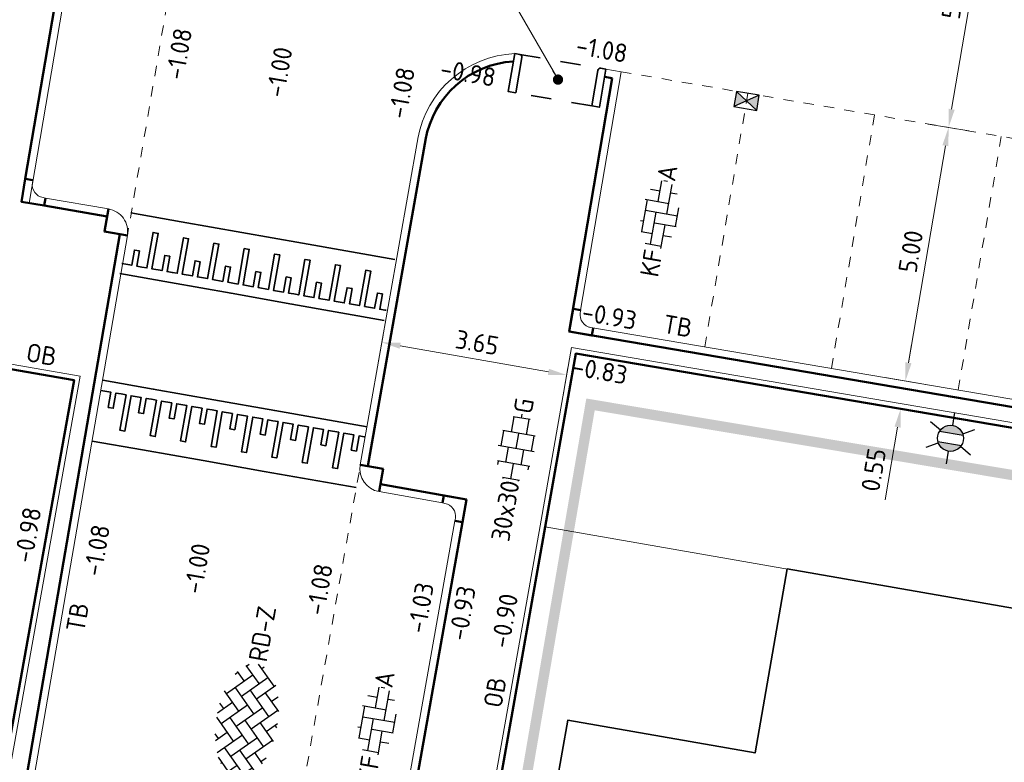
# Model space of a CAD drawing. Header units: metres. Extents: x 2514 to 227642, y 1683 to 852646.
# Tile 312 of 462: x 114020 to 114040, y 426223 to 426238. Entities that reach past the tile are written whole.
import ezdxf
from ezdxf.enums import TextEntityAlignment as Align
from ezdxf.lldxf.tags import DXFTag

# ---------------------------------------------------------------- set-up
doc = ezdxf.new("R2010")
doc.units = ezdxf.units.M
for name, pattern in [('VW-1-1_STREEP', [2, 1, -1]), ('XX-CENTER', [8, 5, -1, 1, -1]), ('ZZ-HIDDEN-SO', [4, 2, -2])]:
    doc.linetypes.add(name, pattern=pattern)
doc.layers.get('Defpoints').update_dxf_attribs({"color": 244, "lineweight": 35})
for name, color, linetype, lineweight in [('B-WE-KG-GRENS_PERCEEL-GV', 252, 'KG-PERCEEL', 18), ('B-WE-OG-BEBOUWING-GV', 4, 'Continuous', 35), ('N-WE-IE-MEUBILAIR_WEGMEUBILAIR_LICHTMAST-S', 7, 'Continuous', 25), ('N-WE-KG-WERKGRENS-G', 7, 'XX-CENTER', 35), ('N-WE-RI-HWA_KOLK-S', 150, 'Continuous', 25), ('N-WE-VH-DREMPEL_BESTRAAT-G', 1, 'Continuous', 35), ('N-WE-VH-KANTOPSLUITING-T18', 1, 'Continuous', 18), ('N-WE-VH-KANTOPSLUITING_ACHTERKANTBAND-G', 1, 'Continuous', 50), ('N-WE-VH-KANTOPSLUITING_INRITBAND-G', 2, 'Continuous', 35), ('N-WE-VH-KANTOPSLUITING_OPSLUITBAND_100X200-G', 1, 'Continuous', 18), ('N-WE-VH-KANTOPSLUITING_TROTTOIRBAND_130 150-G', 2, 'Continuous', 13), ('N-WE-VH-M', 7, 'Continuous', 18), ('N-WE-VH-MATERIAALGRENS-G', 7, 'ZZ-HIDDEN-SO', 35), ('N-WE-VH-NAP-T18', 1, 'Continuous', 18), ('N-WE-VH-VERHARDING_BETONSTRAATSTEEN-S', 1, 'Continuous', 25), ('N-WE-VH-VERHARDING_STRAATBAKSTEEN-S', 1, 'Continuous', 5), ('N-WE-VH-VERHARDING_TEGEL-S', 1, 'Continuous', 25), ('N-WE-VW-MARKERING_LANGS_STREEP_11_010-G', 7, 'VW-1-1_STREEP', 13)]:
    doc.layers.add(name, color=color, linetype=linetype, lineweight=lineweight)
doc.styles.add('ISO', font='NLCS-ISO.ttf')
doc.styles.add('NLCS-ISO', font='NLCS-ISO.ttf', dxfattribs={"height": 1.8})
doc.styles.add('NLCS-ISO-M200-T18', font='NLCS-ISO.ttf', dxfattribs={"height": 0.36})
doc.styles.get("Standard").update_dxf_attribs({"font": 'romans'})
tags = doc.linetypes.add('KG-PERCEEL', pattern='A,5.5,-2,["P",Standard,S=1.8,R=0,X=-0.5,Y=-0.9],-2,5.5,-2,[5,NLCS.SHX,S=0.75,R=0,X=0,Y=0],-2', length=19).pattern_tags.tags
tags[6] = DXFTag(74, 10)
doc.dimstyles.new('NLCS-M200-T18-PIJL_L2_H1', dxfattribs={"dimscale": 0.2, "dimtxt": 2.5, "dimasz": 1.8, "dimexe": 2, "dimexo": 2, "dimgap": 0.7, "dimtad": 1, "dimzin": 0, "dimdsep": 46, "dimtxsty": 'NLCS-ISO-M200-T18', "dimcen": 0, "dimdle": 2, "dimclrd": 256, "dimclre": 256, "dimclrt": 1, "dimadec": 1, "dimazin": 0, "dimtfac": 1, "dimtdec": 3, "dimtofl": 0, "dimtmove": 0, "dimatfit": 3, "dimfxl": 2, "dimfxlon": 1, "dimtfillclr": 256, "dimtolj": 1, "dimtzin": 0, "dimlwd": -1, "dimlwe": -1, "dimarcsym": 0})
doc.dimstyles.new('NLCS-M200-T18-PIJL_L2_H2', dxfattribs={"dimscale": 0.2, "dimtxt": 2.5, "dimasz": 1.8, "dimexe": 2, "dimexo": 2, "dimgap": 0.7, "dimtad": 1, "dimzin": 0, "dimdsep": 46, "dimtxsty": 'NLCS-ISO-M200-T18', "dimcen": 0, "dimdle": 2, "dimclrd": 256, "dimclre": 256, "dimclrt": 1, "dimazin": 0, "dimtfac": 1, "dimtdec": 3, "dimtofl": 0, "dimtmove": 0, "dimatfit": 3, "dimfxl": 2, "dimfxlon": 1, "dimtfillclr": 256, "dimtolj": 1, "dimtzin": 0, "dimlwd": -1, "dimlwe": -1, "dimarcsym": 0})

# ---------------------------------------------------------------- blocks, each defined once
blk = doc.blocks.new('SVH-BSS_KEIFORMAAT_KEPER-SO')
at = {"ltscale": 0.1}
for p, q in [((-3.597, 2.112), (-1.485, 0)), ((-2.477, 2.477), (-1.485, 1.485)), ((-2.227, 0.742), (-0.213, 2.757)), ((-2.227, 2.227), (-1.846, 2.609)), ((-0.742, 2.227), (1.485, 0)), ((0.216, 2.754), (1.485, 1.485)), ((0.742, 2.227), (1.197, 2.682)), ((0.742, 0.742), (2.446, 2.446)), ((2.227, 2.227), (4.455, 0)), ((-5.197, 0.742), (-4.026, 1.914)), ((-5.197, -0.742), (-2.97, 1.485)), ((-4.565, 1.595), (-4.455, 1.485)), ((-2.227, -0.742), (0, 1.485)), ((0.742, -0.742), (2.97, 1.485)), ((3.712, 0.742), (4.502, 1.532)), ((4.221, 1.719), (4.455, 1.485)), ((-5.336, 0.881), (-4.455, 0)), ((-4.812, -1.842), (-2.97, 0)), ((-3.712, 0.742), (-1.485, -1.485)), ((-2.227, -2.227), (0, 0)), ((-0.742, 0.742), (1.485, -1.485)), ((0.742, -2.227), (2.97, 0)), ((2.227, 0.742), (4.455, -1.485)), ((3.712, -0.742), (5.247, 0.792)), ((5.197, 0.742), (5.392, 0.548)), ((-5.735, -0.205), (-4.455, -1.485)), ((-3.712, -0.742), (-1.485, -2.97)), ((-0.742, -0.742), (1.485, -2.97)), ((2.227, -0.742), (3.844, -2.359)), ((3.712, -2.227), (5.574, -0.365)), ((5.197, -0.742), (5.405, -0.951)), ((-3.894, -2.409), (-2.97, -1.485)), ((-1.594, -3.079), (0, -1.485)), ((1.365, -3.09), (2.97, -1.485)), ((-3.712, -2.227), (-3.271, -2.669)), ((-0.742, -2.227), (0.214, -3.184)), ((2.227, -2.227), (2.781, -2.781)), ((-0.217, -3.187), (0, -2.97))]:
    blk.add_line(p, q, dxfattribs=at)
at = {"style": 'NLCS-ISO'}
blk.add_attdef('FORMAAT', text='', height=1.8, dxfattribs=at).set_placement((-5.835, -0.215), align=Align.MIDDLE_RIGHT)
blk.add_attdef('KLEUR', text='', height=1.8, dxfattribs=at).set_placement((5.825, -0.215), align=Align.MIDDLE_LEFT)
at = {"style": 'NLCS-ISO', "flags": 1}
blk.add_attdef('FUNCTIE', text='', height=1.8, dxfattribs=at).set_placement((0.116, -3.585), align=Align.MIDDLE_CENTER)
blk = doc.blocks.new('SVH-TEGEL_300X300_DUN_HALFST_KL-SO')
for p, q in [((-1.837, 1.5), (-1.5, 1.5)), ((-1.5, -1.6), (-1.5, 1.6)), ((0, -1.784), (0, 1.784)), ((0, 1.5), (1.5, 1.5)), ((1.5, -1.6), (1.5, 1.6)), ((-3.08, 0.75), (-3, 0.75)), ((-3, -0.835), (-3, 0.835)), ((-3, 0), (-1.5, 0)), ((-1.5, 0.75), (0, 0.75)), ((0, 0), (1.5, 0)), ((1.5, 0.75), (3, 0.75)), ((3, -0.835), (3, 0.835)), ((3, 0), (3.395, 0)), ((-3.08, -0.75), (-3, -0.75)), ((-1.5, -0.75), (0, -0.75)), ((1.5, -0.75), (3, -0.75)), ((-1.837, -1.5), (-1.5, -1.5)), ((0, -1.5), (1.5, -1.5))]:
    blk.add_line(p, q)
at = {"style": 'NLCS-ISO'}
blk.add_attdef('FORMAAT', text='', height=1.8, dxfattribs=at).set_placement((-3.18, 0), align=Align.MIDDLE_RIGHT)
blk.add_attdef('KLEUR', text='', height=1.8, dxfattribs=at).set_placement((3.495, 0), align=Align.MIDDLE_LEFT)
at = {"style": 'NLCS-ISO', "flags": 1}
blk.add_attdef('FUNCTIE', text='', height=1.8, dxfattribs=at).set_placement((0.116, -3.585), align=Align.MIDDLE_CENTER)
blk = doc.blocks.new('SVH-BSS_KEIFORMAAT_ELLEBOOG_KL-SO-flat-116')
at = {"layer": 'N-WE-VH-VERHARDING_BETONSTRAATSTEEN-S', "ltscale": 0.2}
for p, q in [((-0.032, 0.265), (0.039, 0.667)), ((0.082, 0.672), (0.152, 0.659)), ((0.139, 0.022), (0.24, 0.598)), ((-0.177, 0.504), (0.005, 0.472)), ((0.212, 0.436), (0.339, 0.413)), ((-0.348, -0.319), (-0.238, 0.302)), ((-0.284, 0.31), (0.175, 0.229)), ((-0.275, 0.095), (0.346, -0.014)), ((-0.177, -0.562), (-0.068, 0.058)), ((0.309, -0.221), (0.374, 0.144)), ((-0.373, -0.101), (-0.311, -0.112)), ((-0.104, -0.148), (0.316, -0.222)), ((0.021, -0.645), (0.102, -0.185)), ((-0.361, -0.317), (-0.141, -0.355)), ((-0.282, -0.544), (0.03, -0.599)), ((0.066, -0.392), (0.231, -0.421))]:
    blk.add_line(p, q, dxfattribs=at)
at = {"layer": 'N-WE-VH-VERHARDING_BETONSTRAATSTEEN-S', "style": 'NLCS-ISO'}
blk.add_attdef('KLEUR', text='', height=0.36, rotation=80.0136, dxfattribs=at).set_placement((0.118, 0.669), align=Align.MIDDLE_LEFT)
at = {"layer": 'N-WE-VH-VERHARDING_BETONSTRAATSTEEN-S', "style": 'NLCS-ISO', "flags": 1}
blk.add_attdef('FUNCTIE', text='', height=0.36, rotation=80.0136, dxfattribs=at).set_placement((0.71, -0.101), align=Align.MIDDLE_CENTER)
at = {"layer": 'N-WE-VH-VERHARDING_BETONSTRAATSTEEN-S', "style": 'NLCS-ISO'}
blk.add_attdef('FORMAAT', text='', height=0.36, rotation=80.0136, dxfattribs=at).set_placement((-0.118, -0.669), align=Align.MIDDLE_RIGHT)
blk = doc.blocks.new('SVH-BSS_KEIFORMAAT_ELLEBOOG_KL-SO-flat-118')
at = {"layer": 'N-WE-VH-VERHARDING_BETONSTRAATSTEEN-S', "ltscale": 0.2}
for p, q in [((-0.032, 0.265), (0.039, 0.667)), ((0.082, 0.672), (0.152, 0.659)), ((0.139, 0.022), (0.24, 0.598)), ((-0.177, 0.504), (0.005, 0.472)), ((0.212, 0.436), (0.339, 0.413)), ((-0.348, -0.319), (-0.238, 0.302)), ((-0.284, 0.31), (0.175, 0.229)), ((-0.275, 0.095), (0.346, -0.014)), ((-0.177, -0.562), (-0.068, 0.058)), ((0.309, -0.221), (0.374, 0.144)), ((-0.373, -0.101), (-0.311, -0.112)), ((-0.104, -0.148), (0.316, -0.222)), ((0.021, -0.645), (0.102, -0.185)), ((-0.361, -0.317), (-0.141, -0.355)), ((-0.282, -0.544), (0.03, -0.599)), ((0.066, -0.392), (0.231, -0.421))]:
    blk.add_line(p, q, dxfattribs=at)
at = {"layer": 'N-WE-VH-VERHARDING_BETONSTRAATSTEEN-S', "style": 'NLCS-ISO'}
blk.add_attdef('KLEUR', text='', height=0.36, rotation=80.0136, dxfattribs=at).set_placement((0.118, 0.669), align=Align.MIDDLE_LEFT)
at = {"layer": 'N-WE-VH-VERHARDING_BETONSTRAATSTEEN-S', "style": 'NLCS-ISO', "flags": 1}
blk.add_attdef('FUNCTIE', text='', height=0.36, rotation=80.0136, dxfattribs=at).set_placement((0.71, -0.101), align=Align.MIDDLE_CENTER)
at = {"layer": 'N-WE-VH-VERHARDING_BETONSTRAATSTEEN-S', "style": 'NLCS-ISO'}
blk.add_attdef('FORMAAT', text='', height=0.36, rotation=80.0136, dxfattribs=at).set_placement((-0.118, -0.669), align=Align.MIDDLE_RIGHT)
blk = doc.blocks.new('N-SRI-KOLK_STRAAT_450X300-SO')
h = blk.add_hatch(color=256)
h.dxf.hatch_style = 1
h.paths.add_polyline_path([(0, 0.75), (-1.125, 1.5), (-1.125, 0)])
h.paths.add_polyline_path([(1.125, 1.5), (0, 0.75), (1.125, 0)])
for p, q in [((-1.125, 0), (1.125, 1.5)), ((1.125, 0), (-1.125, 1.5))]:
    blk.add_line(p, q)
at = {"flags": 128}
blk.add_lwpolyline([(-1.125, 0), (1.125, 0), (1.125, 1.5), (-1.125, 1.5)], close=True, dxfattribs=at)
blk = doc.blocks.new('*D608')
at = {"layer": 'Defpoints', "color": 0, "ltscale": 0.2, "transparency": 16777216}
for p in [(114027.536, 426231.826), (114027.442, 426231.293), (114031.13, 426231.192)]:
    blk.add_point(p, dxfattribs=at)
at = {"layer": 'N-WE-VH-M', "ltscale": 0.2, "transparency": 16777216}
for p, q in [((114027.466, 426231.432), (114027.372, 426230.899)), ((114030.681, 426230.721), (114027.796, 426231.23)), ((114031.06, 426230.798), (114030.966, 426230.265))]:
    blk.add_line(p, q, dxfattribs=at)
for points in [[(114027.807, 426231.289), (114027.786, 426231.171), (114027.442, 426231.293)], [(114030.691, 426230.781), (114030.671, 426230.662), (114031.036, 426230.659)]]:
    blk.add_solid(points, dxfattribs=at)
at = {"layer": 'N-WE-VH-M', "ltscale": 0.2, "transparency": 16777216, "insert": (114029.294, 426231.291), "char_height": 0.36, "attachment_point": 5, "rotation": 349.9951, "style": 'NLCS-ISO-M200-T18'}
blk.add_mtext('\\A1;3.65', dxfattribs=at)
blk = doc.blocks.new('*D492')
at = {"layer": 'Defpoints', "color": 0, "transparency": 16777216}
for p in [(114040.328, 426240.227), (114038.463, 426235.472), (114039.489, 426235.298)]:
    blk.add_point(p, dxfattribs=at)
at = {"layer": 'N-WE-VH-M', "transparency": 16777216}
for p, q in [((114039.696, 426240.334), (114038.907, 426240.469)), ((114039.241, 426240.047), (114038.523, 426235.827)), ((114038.857, 426235.405), (114038.068, 426235.539))]:
    blk.add_line(p, q, dxfattribs=at)
for points in [[(114039.182, 426240.057), (114039.3, 426240.036), (114039.302, 426240.401)], [(114038.464, 426235.837), (114038.582, 426235.817), (114038.463, 426235.472)]]:
    blk.add_solid(points, dxfattribs=at)
at = {"layer": 'N-WE-VH-M', "transparency": 16777216, "insert": (114038.567, 426237.991), "char_height": 0.36, "attachment_point": 5, "rotation": 80.3412, "style": 'NLCS-ISO-M200-T18'}
blk.add_mtext('\\A1;5.00', dxfattribs=at)
blk = doc.blocks.new('*D494')
at = {"layer": 'Defpoints', "color": 0, "transparency": 16777216}
for p in [(114039.489, 426235.298), (114037.624, 426230.543), (114038.65, 426230.369)]:
    blk.add_point(p, dxfattribs=at)
at = {"layer": 'N-WE-VH-M', "transparency": 16777216}
for p, q in [((114038.857, 426235.405), (114038.068, 426235.539)), ((114038.402, 426235.117), (114037.684, 426230.898)), ((114038.018, 426230.476), (114037.229, 426230.61))]:
    blk.add_line(p, q, dxfattribs=at)
for points in [[(114038.343, 426235.127), (114038.461, 426235.107), (114038.463, 426235.472)], [(114037.625, 426230.908), (114037.743, 426230.888), (114037.624, 426230.543)]]:
    blk.add_solid(points, dxfattribs=at)
at = {"layer": 'N-WE-VH-M', "transparency": 16777216, "insert": (114037.728, 426233.061), "char_height": 0.36, "attachment_point": 5, "rotation": 80.3412, "style": 'NLCS-ISO-M200-T18'}
blk.add_mtext('\\A1;5.00', dxfattribs=at)
blk = doc.blocks.new('*D495')
at = {"layer": 'Defpoints', "color": 0, "transparency": 16777216}
for p in [(114038.65, 426230.369), (114037.531, 426230.001), (114038.558, 426229.826)]:
    blk.add_point(p, dxfattribs=at)
at = {"layer": 'N-WE-VH-M', "transparency": 16777216}
for p, q in [((114037.684, 426230.898), (114037.745, 426231.253)), ((114038.018, 426230.476), (114037.229, 426230.61)), ((114037.926, 426229.934), (114037.137, 426230.068)), ((114037.471, 426229.646), (114037.231, 426228.234))]:
    blk.add_line(p, q, dxfattribs=at)
for points in [[(114037.625, 426230.908), (114037.743, 426230.888), (114037.624, 426230.543)], [(114037.412, 426229.656), (114037.53, 426229.636), (114037.531, 426230.001)]]:
    blk.add_solid(points, dxfattribs=at)
at = {"layer": 'N-WE-VH-M', "transparency": 16777216, "insert": (114037.005, 426228.816), "char_height": 0.36, "attachment_point": 5, "rotation": 80.3412, "style": 'NLCS-ISO-M200-T18'}
blk.add_mtext('\\A1;0.55', dxfattribs=at)
blk = doc.blocks.new('hoekblok inw. 25')
at = {"layer": 'N-WE-VH-KANTOPSLUITING_ACHTERKANTBAND-G', "ltscale": 0.2, "flags": 128}
blk.add_lwpolyline([(-0.45, 0.15), (-0.45, 0), (0, 0), (0, 0.45), (-0.15, 0.45)], dxfattribs=at)
at = {"layer": 'N-WE-VH-KANTOPSLUITING_TROTTOIRBAND_130 150-G', "ltscale": 0.2, "flags": 128}
blk.add_lwpolyline([(-0.15, 0.45), (-0.15, 0.4, -0.414214), (-0.4, 0.15), (-0.45, 0.15)], format="xyb", dxfattribs=at)
blk = doc.blocks.new('N-SIE-WEG_LICHTMAST-SO')
h = blk.add_hatch(color=256)
h.paths.add_polyline_path([(1.163, 0.5, 0.658505), (-1.163, 0.5)])
h.paths.add_polyline_path([(-1.163, -0.5, 0.658505), (1.163, -0.5)])
at = {"flags": 128}
for points in [[(0, 1.266), (0, 2.531)], [(-2.192, 1.266), (-1.096, 0.633)], [(1.096, 0.633), (2.192, 1.266)], [(-1.163, 0.5), (1.163, 0.5)], [(-2.192, -1.266), (-1.096, -0.633)], [(-1.163, -0.5), (1.163, -0.5)], [(2.192, -1.266), (1.096, -0.633)], [(0, -1.266), (0, -2.531)]]:
    blk.add_lwpolyline(points, dxfattribs=at)
at = {"ltscale": 0.5}
blk.add_circle((0, 0), 1.266, dxfattribs=at)
at = {"style": 'NLCS-ISO'}
blk.add_attdef('TYPE', text='', height=1.8, dxfattribs=at).set_placement((0, 2.531), align=Align.BOTTOM_CENTER)

msp = doc.modelspace()

# ---------------------------------------------------------------- linework, layer by layer
at = {"layer": 'B-WE-KG-GRENS_PERCEEL-GV', "ltscale": 0.2}
msp.add_lwpolyline([(114023.242, 426171.147), (114028.339, 426199.64), (114025.718, 426200.11), (114030.618, 426227.71), (114058.289, 426222.882), (114059.592, 426230.361), (114062.816, 426243.434), (114062.845, 426243.553), (114038.954, 426247.683)], dxfattribs=at)
msp.add_lwpolyline([(113993.436, 426216.114), (113996.621, 426234.906), (114021.455, 426230.551), (114018.093, 426211.802)], close=True, dxfattribs=at)
at = {"layer": 'B-WE-OG-BEBOUWING-GV'}
msp.add_lwpolyline([(114045.876, 426225.048), (114035.324, 426226.889), (114034.7, 426223.313), (114031.055, 426223.949), (114030.729, 426222.081), (114034.374, 426221.445), (114034.514, 426222.254), (114045.046, 426220.417)], close=True, dxfattribs=at)
at = {"layer": 'N-WE-KG-WERKGRENS-G', "ltscale": 0.5, "const_width": 0.2, "flags": 128}
msp.add_lwpolyline([(113539.652, 426425.541), (113533.034, 426426.579), (113512.978, 426310.885), (113509.106, 426305.095), (113507.039, 426292.73), (113504.728, 426279.396), (113497.949, 426267.392), (113491.721, 426263.905), (113496.136, 426256.365), (113502.435, 426260.053, -0.182232), (113509.838, 426261.318, -0.126544), (113516.642, 426258.09), (113523.828, 426262.829), (113521.668, 426266.104), (113525.98, 426265.334), (113539.291, 426339.571), (113541.863, 426353.106), (113543.716, 426365.72), (113550.178, 426401.905), (113551.547, 426409.78), (113574.553, 426405.734), (113573.157, 426397.506), (113607.198, 426391.573), (113606.914, 426389.946), (113619.162, 426387.845), (113613.609, 426356.275), (113601.182, 426358.276), (113600.845, 426356.182), (113597.954, 426356.648), (113593.562, 426350.547), (113574.97, 426354.003), (113574.327, 426350.546), (113615.634, 426343.691), (113593.57, 426263.699, 0.356973), (113596.583, 426256.89), (113595.271, 426248.698), (113599.487, 426248.023), (113601.054, 426254.868), (113602.72, 426255.869), (113636.901, 426249.843), (113711.239, 426237.251), (113711.078, 426236.35), (113716.526, 426235.533), (113716.685, 426236.595), (113718.512, 426236.321), (113734.103, 426277.353), (113735.865, 426278.617), (113776.182, 426271.575), (113774.564, 426262.996), (113804.256, 426258), (113798.274, 426223.759), (113796.469, 426212.743), (113816.717, 426209.189), (113821.532, 426236.979), (113822.449, 426236.82), (113823.388, 426242.034), (113822.132, 426242.26), (113830.108, 426272.94), (113832.685, 426287.571), (113850.983, 426284.543), (113878.799, 426279.99), (113865.198, 426203.132), (113884.246, 426200.097), (113884.458, 426196.374), (113883.446, 426190.397), (113921.214, 426183.978), (113921.482, 426185.328), (113923.778, 426184.872), (113926.223, 426198.093), (113928.449, 426210.745), (113964.907, 426204.42), (113960.406, 426178.602), (113963.561, 426178.134), (113967.734, 426203.401), (113997.515, 426198.193), (113998.702, 426198.006), (113998.957, 426199.616), (114022.375, 426195.633), (114018.261, 426170.621), (114024.177, 426169.647), (114029.085, 426200.395), (114026.448, 426200.718), (114031.499, 426230.088), (114054.44, 426226.248), (114057.477, 426225.696), (114056.841, 426222.197), (114059.961, 426221.626), (114065.65, 426244.354), (114035.59, 426249.218), (114041.184, 426283.399), (114056.073, 426280.709), (114056.721, 426283.698), (114042.185, 426286.164), (114046.915, 426313.16), (114065.34, 426310.078), (114066.402, 426316.804), (114058.916, 426317.879), (114056.3, 426327.344), (114067.79, 426392.772), (114039.145, 426397.909), (113967.805, 426410.127), (113958.58, 426362.909), (114027.859, 426351.392), (114036.556, 426349.826), (114034.317, 426336.794), (114032.043, 426337.194), (114031.497, 426333.947), (114035.343, 426333.283), (114031.409, 426310.162), (113989.982, 426317.452), (113994.21, 426340.55), (114008.87, 426338.023), (114009.525, 426341.433), (113875.208, 426365.513)], format="xyb", dxfattribs=at)
at = {"layer": 'N-WE-VH-DREMPEL_BESTRAAT-G'}
for points in [[(114027.694, 426232.903), (114025.9, 426233.221), (114024.719, 426233.43), (114023.537, 426233.639), (114022.56, 426233.812)], [(114022.382, 426232.828), (114022.575, 426232.794), (114022.627, 426233.09), (114022.726, 426233.072), (114022.673, 426232.777), (114022.772, 426232.759), (114022.87, 426232.742), (114022.992, 426233.431), (114023.091, 426233.414), (114022.969, 426232.724), (114023.166, 426232.69), (114023.218, 426232.985), (114023.316, 426232.968), (114023.264, 426232.672), (114023.363, 426232.655), (114023.461, 426232.637), (114023.583, 426233.327), (114023.682, 426233.309), (114023.559, 426232.62), (114023.756, 426232.585), (114023.809, 426232.88), (114023.907, 426232.863), (114023.855, 426232.567), (114024.052, 426232.533), (114024.174, 426233.222), (114024.272, 426233.204), (114024.15, 426232.515), (114024.347, 426232.48), (114024.4, 426232.776), (114024.498, 426232.758), (114024.446, 426232.463), (114024.544, 426232.445), (114024.643, 426232.428), (114024.765, 426233.117), (114024.863, 426233.1), (114024.741, 426232.41), (114024.938, 426232.376), (114024.99, 426232.671), (114025.089, 426232.653), (114025.036, 426232.358), (114025.233, 426232.323), (114025.356, 426233.012), (114025.454, 426232.995), (114025.332, 426232.306), (114025.529, 426232.271), (114025.581, 426232.566), (114025.68, 426232.549), (114025.627, 426232.253), (114025.726, 426232.236), (114025.824, 426232.218), (114025.946, 426232.908), (114026.045, 426232.89), (114025.923, 426232.201), (114026.12, 426232.166), (114026.172, 426232.462), (114026.27, 426232.444), (114026.218, 426232.149), (114026.415, 426232.114), (114026.537, 426232.803), (114026.636, 426232.786), (114026.513, 426232.096), (114026.71, 426232.061), (114026.763, 426232.357), (114026.861, 426232.339), (114026.809, 426232.044), (114027.006, 426232.009), (114027.128, 426232.698), (114027.226, 426232.681), (114027.104, 426231.992), (114027.301, 426231.957), (114027.354, 426232.252), (114027.452, 426232.235), (114027.4, 426231.939), (114027.498, 426231.922), (114027.522, 426231.918)], [(114027.487, 426231.721), (114025.691, 426232.039), (114024.509, 426232.248), (114023.328, 426232.458), (114022.347, 426232.632)], [(114027.154, 426229.652), (114025.357, 426229.968), (114024.175, 426230.177), (114022.994, 426230.385), (114022.012, 426230.557)], [(114021.978, 426230.36), (114022.171, 426230.326), (114022.119, 426230.031), (114022.218, 426230.014), (114022.27, 426230.309), (114022.368, 426230.292), (114022.467, 426230.274), (114022.345, 426229.585), (114022.444, 426229.568), (114022.565, 426230.257), (114022.762, 426230.222), (114022.71, 426229.927), (114022.808, 426229.91), (114022.86, 426230.205), (114022.959, 426230.188), (114023.057, 426230.17), (114022.936, 426229.481), (114023.035, 426229.464), (114023.156, 426230.153), (114023.353, 426230.118), (114023.301, 426229.823), (114023.399, 426229.805), (114023.451, 426230.101), (114023.648, 426230.066), (114023.527, 426229.377), (114023.625, 426229.36), (114023.747, 426230.049), (114023.944, 426230.014), (114023.892, 426229.719), (114023.99, 426229.701), (114024.042, 426229.997), (114024.141, 426229.98), (114024.239, 426229.962), (114024.118, 426229.273), (114024.216, 426229.255), (114024.338, 426229.945), (114024.535, 426229.91), (114024.483, 426229.615), (114024.581, 426229.597), (114024.633, 426229.893), (114024.83, 426229.858), (114024.709, 426229.169), (114024.807, 426229.151), (114024.929, 426229.841), (114025.126, 426229.806), (114025.074, 426229.511), (114025.172, 426229.493), (114025.224, 426229.789), (114025.323, 426229.771), (114025.421, 426229.754), (114025.3, 426229.065), (114025.398, 426229.047), (114025.52, 426229.737), (114025.717, 426229.702), (114025.664, 426229.407), (114025.763, 426229.389), (114025.815, 426229.685), (114026.012, 426229.65), (114025.891, 426228.961), (114025.989, 426228.943), (114026.11, 426229.633), (114026.307, 426229.598), (114026.255, 426229.303), (114026.354, 426229.285), (114026.406, 426229.581), (114026.603, 426229.546), (114026.481, 426228.857), (114026.58, 426228.839), (114026.701, 426229.529), (114026.898, 426229.494), (114026.846, 426229.199), (114026.945, 426229.181), (114026.997, 426229.477), (114027.095, 426229.459), (114027.119, 426229.455)], [(114026.943, 426228.471), (114025.149, 426228.787), (114023.967, 426228.995), (114022.786, 426229.203), (114021.809, 426229.375)]]:
    msp.add_lwpolyline(points, dxfattribs=at)
at = {"layer": 'N-WE-VH-KANTOPSLUITING_ACHTERKANTBAND-G', "ltscale": 0.2}
for p, q in [((114020.506, 426234.472), (114024.433, 426257.542)), ((114031.922, 426236.433), (114031.083, 426231.504)), ((114031.774, 426236.458), (114031.922, 426236.433)), ((114027.169, 426228.888), (114028.295, 426235.262)), ((114031.083, 426231.504), (114054.053, 426227.595)), ((114025.718, 426200.11), (114030.618, 426227.71))]:
    msp.add_line(p, q, dxfattribs=at)
at = {"layer": 'N-WE-VH-KANTOPSLUITING_ACHTERKANTBAND-G', "ltscale": 0.2, "flags": 128}
for points in [[(113993.436, 426216.114), (113996.616, 426234.875), (114021.456, 426230.557), (114018.093, 426211.802)], [(114020.874, 426233.953), (114022.097, 426233.742)], [(114017.696, 426206.406), (114022.342, 426233.396)]]:
    msp.add_lwpolyline(points, dxfattribs=at)
at = {"layer": 'N-WE-VH-KANTOPSLUITING_ACHTERKANTBAND-G', "ltscale": 0.2}
for points in [[(114022.491, 426233.37), (114022.045, 426233.448), (114022.123, 426233.89)], [(114030.618, 426227.71), (114031.211, 426231.077), (114053.986, 426227.201)], [(114027.17, 426228.887), (114027.32, 426229.737)], [(114027.022, 426228.912), (114027.022, 426228.913), (114027.464, 426228.836), (114027.387, 426228.392)], [(114027.412, 426228.54), (114029.087, 426228.242)], [(114024.266, 426201.086), (114029.009, 426227.799)]]:
    msp.add_lwpolyline(points, dxfattribs=at)
msp.add_arc((114030.112, 426234.91), 1.85, 93.4817, 169.9821, dxfattribs=at)
at = {"layer": 'N-WE-VH-KANTOPSLUITING_INRITBAND-G', "ltscale": 0.2, "flags": 128}
for points in [[(114030.047, 426236.144), (114030.164, 426236.834, 0.414214), (114030.124, 426236.892), (114030.025, 426236.908), (114029.899, 426236.169)], [(114031.525, 426235.892), (114031.643, 426236.582, -0.414214), (114031.701, 426236.623), (114031.8, 426236.606), (114031.673, 426235.867)]]:
    msp.add_lwpolyline(points, format="xyb", close=True, dxfattribs=at)
at = {"layer": 'N-WE-VH-KANTOPSLUITING_OPSLUITBAND_100X200-G', "ltscale": 0.2}
for points in [[(114013.412, 426212.519), (114018.174, 426211.686), (114021.572, 426230.638), (113996.534, 426234.991), (113993.337, 426216.131)], [(114030.52, 426227.727), (114031.13, 426231.192), (114054.003, 426227.299)], [(114030.52, 426227.727), (114025.602, 426200.029), (114028.223, 426199.559), (114023.144, 426171.165)]]:
    msp.add_lwpolyline(points, dxfattribs=at)
at = {"layer": 'N-WE-VH-KANTOPSLUITING_TROTTOIRBAND_130 150-G', "ltscale": 0.2}
for p, q in [((114027.021, 426228.912), (114028.148, 426235.29)), ((114017.844, 426206.379), (114022.491, 426233.37)), ((114028.618, 426228.173), (114027.387, 426228.392))]:
    msp.add_line(p, q, dxfattribs=at)
at = {"layer": 'N-WE-VH-KANTOPSLUITING_TROTTOIRBAND_130 150-G', "ltscale": 0.2, "flags": 128}
for points in [[(114020.579, 426234.003), (114024.58, 426257.516)], [(114020.9, 426234.101), (114022.123, 426233.89)]]:
    msp.add_lwpolyline(points, dxfattribs=at)
at = {"layer": 'N-WE-VH-KANTOPSLUITING_TROTTOIRBAND_130 150-G', "ltscale": 0.2}
for points in [[(114032.095, 426236.556), (114031.307, 426231.922)], [(114031.8, 426236.606), (114032.095, 426236.556)], [(114031.469, 426231.591), (114053.635, 426227.818)], [(114024.107, 426201.044), (114028.861, 426227.825)]]:
    msp.add_lwpolyline(points, dxfattribs=at)
for centre, radius, start, end in [((114030.112, 426234.91), 2, 92.4781, 169.9821), ((114022.047, 426233.446), 0.45, 350.2314, 80.3412), ((114027.465, 426228.835), 0.45, 169.9821, 259.9328)]:
    msp.add_arc(centre, radius, start, end, dxfattribs=at)
at = {"layer": 'N-WE-VH-MATERIAALGRENS-G', "ltscale": 0.2, "flags": 128}
for points in [[(114030.124, 426236.892), (114031.75, 426236.615)], [(114031.525, 426235.892), (114030.047, 426236.144)]]:
    msp.add_lwpolyline(points, dxfattribs=at)
at = {"layer": 'N-WE-VW-MARKERING_LANGS_STREEP_11_010-G', "ltscale": 0.2}
for p, q in [((114054.769, 426232.697), (114032.095, 426236.556)), ((114034.56, 426236.137), (114033.721, 426231.207)), ((114037.024, 426235.717), (114036.185, 426230.788)), ((114039.489, 426235.298), (114038.65, 426230.369)), ((114022.137, 426201.394), (114027.018, 426228.885))]:
    msp.add_line(p, q, dxfattribs=at)
at = {"layer": 'N-WE-VW-MARKERING_LANGS_STREEP_11_010-G', "ltscale": 0.2, "flags": 128}
msp.add_lwpolyline([(114026.705, 426257.958), (114022.491, 426233.37)], dxfattribs=at)

# ---------------------------------------------------------------- block references
at = {"ltscale": 0.2}
for p, rotation in [((114020.431, 426234.028), 260.3412364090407), ((114031.083, 426231.504), 259.9471167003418), ((114029.087, 426228.242), 80.05984212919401)]:
    msp.add_blockref('hoekblok inw. 25', p, dxfattribs=dict(at, rotation=rotation))
at = {"layer": 'N-WE-IE-MEUBILAIR_WEGMEUBILAIR_LICHTMAST-S', "xscale": 0.2, "yscale": 0.2, "zscale": 0.2, "rotation": 350.1566500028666}
msp.add_blockref('N-SIE-WEG_LICHTMAST-SO', (114038.501, 426229.429), dxfattribs=at)
at = {"layer": 'N-WE-RI-HWA_KOLK-S', "ltscale": 0.2, "xscale": 0.2, "yscale": 0.2, "zscale": 0.2, "rotation": 170.3412364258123}
msp.add_blockref('N-SRI-KOLK_STRAAT_450X300-SO', (114034.56, 426236.137), dxfattribs=at)
at = {"layer": 'N-WE-VH-VERHARDING_BETONSTRAATSTEEN-S', "xscale": 0.1999999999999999, "yscale": 0.1999999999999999, "zscale": 0.1999999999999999, "rotation": 80.0135621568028}
msp.add_blockref('SVH-BSS_KEIFORMAAT_KEPER-SO', (114024.779, 426223.954), dxfattribs=at).add_auto_attribs({'FORMAAT': 'KF', 'KLEUR': 'RD-Z'})
at = {"layer": 'N-WE-VH-VERHARDING_STRAATBAKSTEEN-S', "ltscale": 0.2}
for name, p in [('SVH-BSS_KEIFORMAAT_ELLEBOOG_KL-SO-flat-118', (114032.846, 426233.767)), ('SVH-BSS_KEIFORMAAT_ELLEBOOG_KL-SO-flat-116', (114027.347, 426223.922))]:
    msp.add_blockref(name, p, dxfattribs=at).add_auto_attribs({'FORMAAT': 'KF', 'KLEUR': 'A'})
at = {"layer": 'N-WE-VH-VERHARDING_TEGEL-S', "xscale": 0.2, "yscale": 0.2, "zscale": 0.2, "rotation": 80.01356216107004}
msp.add_blockref('SVH-TEGEL_300X300_DUN_HALFST_KL-SO', (114030.055, 426229.23), dxfattribs=at).add_auto_attribs({'FORMAAT': '30x30', 'KLEUR': 'G'})

# ---------------------------------------------------------------- texts
at = {"layer": 'N-WE-VH-KANTOPSLUITING-T18', "style": 'NLCS-ISO-M200-T18'}
for s, rotation, p in [('TB', 350.05, (114032.889, 426231.483)), ('OB', 350.05, (114020.501, 426230.932)), ('TB', 80.1086, (114021.65, 426225.643)), ('OB', 80.1086, (114029.768, 426224.17))]:
    msp.add_text(s, height=0.36, rotation=rotation, dxfattribs=at).set_placement(p)
at = {"layer": 'N-WE-VH-NAP-T18', "style": 'ISO'}
for s, rotation, p in [('-1.08', 80.1086, (114023.583, 426236.38)), ('-1.00', 80.1086, (114025.538, 426236.037)), ('-1.08', 350.05, (114031.195, 426236.899)), ('-1.08', 80.1086, (114027.917, 426235.62)), ('-0.98', 350.05, (114028.553, 426236.447)), ('-0.93', 350.05, (114031.311, 426231.72)), ('-0.83', 350.05, (114031.125, 426230.659)), ('-0.98', 80.1086, (114020.637, 426226.986)), ('-1.08', 80.1086, (114021.985, 426226.727)), ('-1.00', 80.1086, (114023.939, 426226.385)), ('-1.08', 80.1086, (114026.319, 426225.967)), ('-1.03', 80.1086, (114028.288, 426225.618)), ('-0.93', 80.1086, (114029.089, 426225.474)), ('-0.90', 80.1086, (114029.913, 426225.329))]:
    msp.add_text(s, height=0.36, rotation=rotation, dxfattribs=at).set_placement(p)

# ---------------------------------------------------------------- dimensions: what is measured, and where the dimension line sits
at = {"layer": 'N-WE-VH-M'}
for p1, p2, picture, middle in [((114040.328, 426240.227), (114039.489, 426235.298), '*D492', (114038.567, 426237.991)), ((114039.489, 426235.298), (114038.65, 426230.369), '*D494', (114037.728, 426233.061)), ((114038.65, 426230.369), (114038.558, 426229.826), '*D495', (114037.005, 426228.816))]:
    dim = msp.add_aligned_dim(p1=p1, p2=p2, distance=-1.041, dimstyle='NLCS-M200-T18-PIJL_L2_H1', override={"dimclrt": 256}, dxfattribs=at)
    dim.commit()
    dim.dimension.update_dxf_attribs({"geometry": picture, "text_midpoint": middle})
at = {"layer": 'N-WE-VH-M', "ltscale": 0.2}
dim = msp.add_aligned_dim(p1=(114031.13, 426231.192), p2=(114027.536, 426231.826), distance=0.541, dimstyle='NLCS-M200-T18-PIJL_L2_H2', override={"dimclrt": 256}, dxfattribs=at)
dim.commit()
dim.dimension.update_dxf_attribs({"geometry": '*D608', "text_midpoint": (114029.294, 426231.291)})

# ---------------------------------------------------------------- leaders
msp.add_leader([(114030.867, 426236.403), (114029.004, 426239.641)], dimstyle='NLCS-M200-T18-PIJL_L2_H1', override={"dimasz": 1, "dimgap": 0.7, "dimtad": 0, "dimldrblk": 'Dot'}, dxfattribs=at)

doc.saveas('drawing.dxf')
